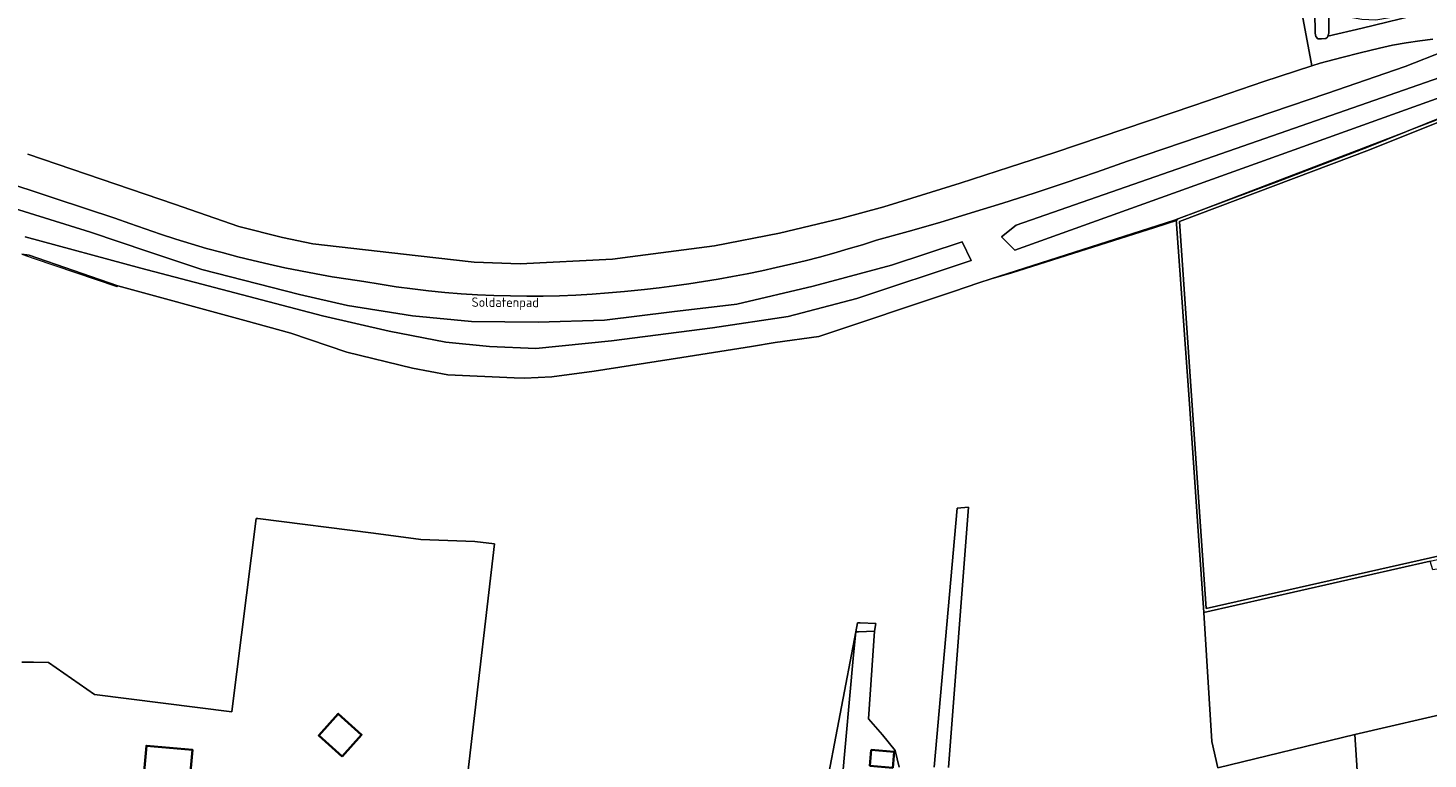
# Model space of a CAD drawing. Extents: x 184422 to 188298, y 343471 to 350189.
# Tile 292 of 513: x 186693 to 186960, y 346906 to 347046. Entities that reach past the tile are written whole.
import ezdxf
from ezdxf.enums import TextEntityAlignment as Align

# ---------------------------------------------------------------- set-up
doc = ezdxf.new("R2010")
doc.units = 0
for name, color, linetype, lineweight in [('B-WA-GR-BOUWLAND_AKKERBOUW-GV', 252, 'Continuous', 13), ('B-WA-GR-GRAS-GV', 252, 'Continuous', 13), ('B-WA-GR-GROENVOORZIENING-GV', 252, 'Continuous', 18), ('B-WA-GR-HAAG-GV', 252, 'Continuous', 13), ('B-WA-IE-TERREINAFSCHEIDING_KUNSTMATIG_HEKWERK-G', 252, 'IE-TERREINAFSCHEIDING-KUNSTMATIG', 18), ('B-WA-OG-TERREIN_ERF-GV', 252, 'Continuous', 18), ('B-WA-OG-TOPOGRAFIE-T18', 252, 'Continuous', 18), ('B-WA-OG-WATER_GREPPEL-GV', 252, 'Continuous', 18), ('B-WE-OG-BEBOUWING-GV', 250, 'Continuous', 35)]:
    doc.layers.add(name, color=color, linetype=linetype, lineweight=lineweight)
doc.styles.add('NLCS-ISO-M1000-T18', font='NLCS-ISO.ttf', dxfattribs={"height": 1.8})
doc.linetypes.add('IE-TERREINAFSCHEIDING-KUNSTMATIG', pattern='A,4,[82,NLCS.SHX,S=0.75,R=90,X=0,Y=0],4,-2', length=10)

msp = doc.modelspace()

# ---------------------------------------------------------------- linework, layer by layer
at = {"layer": 'B-WA-GR-BOUWLAND_AKKERBOUW-GV', "flags": 128}
msp.add_lwpolyline([(186692.606, 347021.455), (186720.576, 347011.898), (186732.911, 347007.64), (186741.197, 347005.517), (186747.028, 347004.319), (186767.093, 347002.038), (186777.837, 347000.816), (186786.604, 347000.511), (186804.244, 347001.381), (186807.579, 347001.815), (186823.688, 347003.925), (186836.088, 347006.334), (186847.826, 347009.149), (186855.995, 347011.412), (186861.382, 347013.012), (186870.569, 347015.901), (186880.035, 347018.926), (186888.644, 347021.753), (186915.225, 347030.708), (186928.542, 347035.335), (186937.754, 347038.287), (186935.493, 347050.19)], dxfattribs=at)
msp.add_lwpolyline([(186692.606, 347021.455), (186720.576, 347011.898), (186732.911, 347007.64), (186741.197, 347005.517), (186747.028, 347004.319), (186767.093, 347002.038), (186777.837, 347000.816), (186786.604, 347000.511), (186804.244, 347001.381), (186807.579, 347001.815), (186823.688, 347003.925), (186836.088, 347006.334), (186847.826, 347009.149), (186855.995, 347011.412), (186861.382, 347013.012), (186870.569, 347015.901), (186880.035, 347018.926), (186888.644, 347021.753), (186915.225, 347030.708), (186928.542, 347035.335), (186937.754, 347038.287), (186935.493, 347050.19)], dxfattribs=at)
msp.add_lwpolyline([(186692.606, 347021.455), (186720.576, 347011.898), (186732.911, 347007.64), (186741.197, 347005.517), (186747.028, 347004.319), (186767.093, 347002.038), (186777.837, 347000.816), (186786.604, 347000.511), (186804.244, 347001.381), (186807.579, 347001.815), (186823.688, 347003.925), (186836.088, 347006.334), (186847.826, 347009.149), (186855.995, 347011.412), (186861.382, 347013.012), (186870.569, 347015.901), (186880.035, 347018.926), (186888.644, 347021.753), (186915.225, 347030.708), (186928.542, 347035.335), (186937.754, 347038.287), (186935.493, 347050.19)], dxfattribs=at)
at = {"layer": 'B-WA-GR-GRAS-GV', "flags": 128}
for points in [[(186940.995, 347048.647), (186940.959, 347044.512), (186940.782, 347043.988), (186947.35, 347045.497), (186959.336, 347048.433), (186959.482, 347048.561), (186959.215, 347048.627), (186949.916, 347047.035), (186947.263, 347047.16), (186944.087, 347047.745), (186943.214, 347049.216), (186941.939, 347050.691), (186939.991, 347051.058), (186940.546, 347050.369), (186940.922, 347049.47)], [(186940.995, 347048.647), (186940.959, 347044.512), (186940.782, 347043.988), (186947.35, 347045.497), (186959.336, 347048.433), (186959.482, 347048.561), (186959.215, 347048.627), (186949.916, 347047.035), (186947.263, 347047.16), (186944.087, 347047.745), (186943.214, 347049.216), (186941.939, 347050.691), (186939.991, 347051.058), (186940.546, 347050.369), (186940.922, 347049.47)], [(186940.995, 347048.647), (186940.959, 347044.512), (186940.782, 347043.988), (186947.35, 347045.497), (186959.336, 347048.433), (186959.482, 347048.561), (186959.215, 347048.627), (186949.916, 347047.035), (186947.263, 347047.16), (186944.087, 347047.745), (186943.214, 347049.216), (186941.939, 347050.691), (186939.991, 347051.058), (186940.546, 347050.369), (186940.922, 347049.47)], [(186967.801, 347038.05), (186881.282, 347007.887), (186878.504, 347005.639), (186881.018, 347003.125), (186968.727, 347034.611), (186970.712, 347036.727), (186970.05, 347037.786)], [(186967.801, 347038.05), (186881.282, 347007.887), (186878.504, 347005.639), (186881.018, 347003.125), (186968.727, 347034.611), (186970.712, 347036.727), (186970.05, 347037.786)], [(186967.801, 347038.05), (186881.282, 347007.887), (186878.504, 347005.639), (186881.018, 347003.125), (186968.727, 347034.611), (186970.712, 347036.727), (186970.05, 347037.786)], [(186983.028, 347035.991), (186948.727, 347022.252), (186912.457, 347008.573), (186917.558, 346934.658), (186968.292, 346946.12), (186970.876, 346946.115), (187019.012, 346957.311), (187016.345, 346963.223), (187015.769, 346962.997)], [(186983.028, 347035.991), (186948.727, 347022.252), (186912.457, 347008.573), (186917.558, 346934.658), (186968.292, 346946.12), (186970.876, 346946.115), (187019.012, 346957.311), (187016.345, 346963.223), (187015.769, 346962.997)], [(186983.028, 347035.991), (186948.727, 347022.252), (186912.457, 347008.573), (186917.558, 346934.658), (186968.292, 346946.12), (186970.876, 346946.115), (187019.012, 346957.311), (187016.345, 346963.223), (187015.769, 346962.997)], [(186982.965, 346945.593), (186960.845, 346942.1), (186960.317, 346943.733), (186917.113, 346933.948), (186918.604, 346909.318), (186919.795, 346904.291), (186945.949, 346910.647), (186965.714, 346915.219), (186964.867, 346921.04), (186983.282, 346925.167), (186982.33, 346930.988), (186985.928, 346931.94)], [(186982.965, 346945.593), (186960.845, 346942.1), (186960.317, 346943.733), (186917.113, 346933.948), (186918.604, 346909.318), (186919.795, 346904.291), (186945.949, 346910.647), (186965.714, 346915.219), (186964.867, 346921.04), (186983.282, 346925.167), (186982.33, 346930.988), (186985.928, 346931.94)], [(186982.965, 346945.593), (186960.845, 346942.1), (186960.317, 346943.733), (186917.113, 346933.948), (186918.604, 346909.318), (186919.795, 346904.291), (186945.949, 346910.647), (186965.714, 346915.219), (186964.867, 346921.04), (186983.282, 346925.167), (186982.33, 346930.988), (186985.928, 346931.94)]]:
    msp.add_lwpolyline(points, close=True, dxfattribs=at)
for points in [[(186686.437, 347016.757), (186697.825, 347012.975), (186709.229, 347009.245), (186712.106, 347008.181), (186715, 347007.156), (186717.909, 347006.171), (186720.834, 347005.226), (186723.772, 347004.321), (186726.723, 347003.457), (186729.687, 347002.634), (186732.662, 347001.852), (186735.647, 347001.111), (186738.642, 347000.412), (186741.647, 346999.755), (186744.659, 346999.139), (186747.678, 346998.566), (186750.703, 346998.035), (186753.734, 346997.546), (186756.769, 346997.1), (186759.841, 346996.585), (186762.924, 346996.122), (186766.017, 346995.712), (186769.119, 346995.355), (186772.229, 346995.05), (186775.345, 346994.799), (186778.465, 346994.602), (186781.589, 346994.458), (186784.715, 346994.368), (186787.842, 346994.331), (186790.968, 346994.349), (186794.092, 346994.419), (186797.212, 346994.544), (186800.327, 346994.721), (186803.436, 346994.952), (186806.538, 346995.236), (186810.339, 346995.607), (186813.151, 346995.925), (186815.961, 346996.279), (186818.767, 346996.669), (186821.569, 346997.096), (186824.366, 346997.559), (186827.158, 346998.058), (186829.944, 346998.593), (186832.722, 346999.163), (186835.493, 346999.77), (186838.256, 347000.412), (186841.01, 347001.089), (186843.755, 347001.802), (186846.489, 347002.549), (186849.212, 347003.332), (186851.923, 347004.149), (186854.622, 347005), (186860.67, 347006.675), (186866.702, 347008.411), (186872.716, 347010.207), (186878.713, 347012.063), (186884.691, 347013.978), (186890.649, 347015.954), (186896.587, 347017.988), (186902.503, 347020.081), (186940.606, 347033.009), (186955.533, 347038.152), (186970.43, 347044.025)], [(186686.437, 347016.757), (186697.825, 347012.975), (186709.229, 347009.245), (186712.106, 347008.181), (186715, 347007.156), (186717.909, 347006.171), (186720.834, 347005.226), (186723.772, 347004.321), (186726.723, 347003.457), (186729.687, 347002.634), (186732.662, 347001.852), (186735.647, 347001.111), (186738.642, 347000.412), (186741.647, 346999.755), (186744.659, 346999.139), (186747.678, 346998.566), (186750.703, 346998.035), (186753.734, 346997.546), (186756.769, 346997.1), (186759.841, 346996.585), (186762.924, 346996.122), (186766.017, 346995.712), (186769.119, 346995.355), (186772.229, 346995.05), (186775.345, 346994.799), (186778.465, 346994.602), (186781.589, 346994.458), (186784.715, 346994.368), (186787.842, 346994.331), (186790.968, 346994.349), (186794.092, 346994.419), (186797.212, 346994.544), (186800.327, 346994.721), (186803.436, 346994.952), (186806.538, 346995.236), (186810.339, 346995.607), (186813.151, 346995.925), (186815.961, 346996.279), (186818.767, 346996.669), (186821.569, 346997.096), (186824.366, 346997.559), (186827.158, 346998.058), (186829.944, 346998.593), (186832.722, 346999.163), (186835.493, 346999.77), (186838.256, 347000.412), (186841.01, 347001.089), (186843.755, 347001.802), (186846.489, 347002.549), (186849.212, 347003.332), (186851.923, 347004.149), (186854.622, 347005), (186860.67, 347006.675), (186866.702, 347008.411), (186872.716, 347010.207), (186878.713, 347012.063), (186884.691, 347013.978), (186890.649, 347015.954), (186896.587, 347017.988), (186902.503, 347020.081), (186940.606, 347033.009), (186955.533, 347038.152), (186970.43, 347044.025)], [(186686.437, 347016.757), (186697.825, 347012.975), (186709.229, 347009.245), (186712.106, 347008.181), (186715, 347007.156), (186717.909, 347006.171), (186720.834, 347005.226), (186723.772, 347004.321), (186726.723, 347003.457), (186729.687, 347002.634), (186732.662, 347001.852), (186735.647, 347001.111), (186738.642, 347000.412), (186741.647, 346999.755), (186744.659, 346999.139), (186747.678, 346998.566), (186750.703, 346998.035), (186753.734, 346997.546), (186756.769, 346997.1), (186759.841, 346996.585), (186762.924, 346996.122), (186766.017, 346995.712), (186769.119, 346995.355), (186772.229, 346995.05), (186775.345, 346994.799), (186778.465, 346994.602), (186781.589, 346994.458), (186784.715, 346994.368), (186787.842, 346994.331), (186790.968, 346994.349), (186794.092, 346994.419), (186797.212, 346994.544), (186800.327, 346994.721), (186803.436, 346994.952), (186806.538, 346995.236), (186810.339, 346995.607), (186813.151, 346995.925), (186815.961, 346996.279), (186818.767, 346996.669), (186821.569, 346997.096), (186824.366, 346997.559), (186827.158, 346998.058), (186829.944, 346998.593), (186832.722, 346999.163), (186835.493, 346999.77), (186838.256, 347000.412), (186841.01, 347001.089), (186843.755, 347001.802), (186846.489, 347002.549), (186849.212, 347003.332), (186851.923, 347004.149), (186854.622, 347005), (186860.67, 347006.675), (186866.702, 347008.411), (186872.716, 347010.207), (186878.713, 347012.063), (186884.691, 347013.978), (186890.649, 347015.954), (186896.587, 347017.988), (186902.503, 347020.081), (186940.606, 347033.009), (186955.533, 347038.152), (186970.43, 347044.025)], [(186960.8, 347043.371), (186958.37, 347043.055), (186955.72, 347042.699), (186953.121, 347042.268), (186950.659, 347041.682), (186946.956, 347040.813), (186943.467, 347039.905), (186939.328, 347038.791), (186937.754, 347038.287), (186928.542, 347035.335), (186915.225, 347030.708), (186888.644, 347021.753), (186880.035, 347018.926), (186870.569, 347015.901), (186861.382, 347013.012), (186855.995, 347011.412), (186847.826, 347009.149), (186836.088, 347006.334), (186823.688, 347003.925), (186807.579, 347001.815), (186804.244, 347001.381), (186786.604, 347000.511), (186777.837, 347000.816), (186767.093, 347002.038), (186747.028, 347004.319), (186741.197, 347005.517), (186732.911, 347007.64), (186720.576, 347011.898), (186692.606, 347021.455)], [(186960.8, 347043.371), (186958.37, 347043.055), (186955.72, 347042.699), (186953.121, 347042.268), (186950.659, 347041.682), (186946.956, 347040.813), (186943.467, 347039.905), (186939.328, 347038.791), (186937.754, 347038.287), (186928.542, 347035.335), (186915.225, 347030.708), (186888.644, 347021.753), (186880.035, 347018.926), (186870.569, 347015.901), (186861.382, 347013.012), (186855.995, 347011.412), (186847.826, 347009.149), (186836.088, 347006.334), (186823.688, 347003.925), (186807.579, 347001.815), (186804.244, 347001.381), (186786.604, 347000.511), (186777.837, 347000.816), (186767.093, 347002.038), (186747.028, 347004.319), (186741.197, 347005.517), (186732.911, 347007.64), (186720.576, 347011.898), (186692.606, 347021.455)], [(186960.8, 347043.371), (186958.37, 347043.055), (186955.72, 347042.699), (186953.121, 347042.268), (186950.659, 347041.682), (186946.956, 347040.813), (186943.467, 347039.905), (186939.328, 347038.791), (186937.754, 347038.287), (186928.542, 347035.335), (186915.225, 347030.708), (186888.644, 347021.753), (186880.035, 347018.926), (186870.569, 347015.901), (186861.382, 347013.012), (186855.995, 347011.412), (186847.826, 347009.149), (186836.088, 347006.334), (186823.688, 347003.925), (186807.579, 347001.815), (186804.244, 347001.381), (186786.604, 347000.511), (186777.837, 347000.816), (186767.093, 347002.038), (186747.028, 347004.319), (186741.197, 347005.517), (186732.911, 347007.64), (186720.576, 347011.898), (186692.606, 347021.455)], [(186948.875, 346865.517), (186945.949, 346910.647), (186919.795, 346904.291), (186918.604, 346909.318), (186917.113, 346933.948), (186916.088, 346948.576), (186914.315, 346974.637), (186911.813, 347008.969), (186911.53, 347008.863), (186876.492, 346997.638), (186874.132, 346996.848), (186869.333, 346995.242), (186843.617, 346986.636), (186835.291, 346985.451), (186830.775, 346984.708), (186817.458, 346982.592), (186800.718, 346980.03), (186792.611, 346978.924), (186787.427, 346978.663), (186785.426, 346978.749), (186772.783, 346979.293), (186766.041, 346980.581), (186753.531, 346983.626), (186742.822, 346987.289), (186734.038, 346989.676), (186709.778, 346996.271), (186692.889, 347002.184), (186691.435, 347002.331)], [(186948.875, 346865.517), (186945.949, 346910.647), (186919.795, 346904.291), (186918.604, 346909.318), (186917.113, 346933.948), (186916.088, 346948.576), (186914.315, 346974.637), (186911.813, 347008.969), (186911.53, 347008.863), (186876.492, 346997.638), (186874.132, 346996.848), (186869.333, 346995.242), (186843.617, 346986.636), (186835.291, 346985.451), (186830.775, 346984.708), (186817.458, 346982.592), (186800.718, 346980.03), (186792.611, 346978.924), (186787.427, 346978.663), (186785.426, 346978.749), (186772.783, 346979.293), (186766.041, 346980.581), (186753.531, 346983.626), (186742.822, 346987.289), (186734.038, 346989.676), (186709.778, 346996.271), (186692.889, 347002.184), (186691.435, 347002.331)], [(186948.875, 346865.517), (186945.949, 346910.647), (186919.795, 346904.291), (186918.604, 346909.318), (186917.113, 346933.948), (186916.088, 346948.576), (186914.315, 346974.637), (186911.813, 347008.969), (186911.53, 347008.863), (186876.492, 346997.638), (186874.132, 346996.848), (186869.333, 346995.242), (186843.617, 346986.636), (186835.291, 346985.451), (186830.775, 346984.708), (186817.458, 346982.592), (186800.718, 346980.03), (186792.611, 346978.924), (186787.427, 346978.663), (186785.426, 346978.749), (186772.783, 346979.293), (186766.041, 346980.581), (186753.531, 346983.626), (186742.822, 346987.289), (186734.038, 346989.676), (186709.778, 346996.271), (186692.889, 347002.184), (186691.435, 347002.331)], [(186691.48, 346924.435), (186693.695, 346924.421), (186696.578, 346924.404), (186705.321, 346918.284), (186731.532, 346914.983), (186731.535, 346915.004), (186736.18, 346951.898), (186736.482, 346951.86), (186758.576, 346949.078), (186767.642, 346947.878), (186777.968, 346947.453), (186781.707, 346947.043), (186772.671, 346869.406)], [(186691.48, 346924.435), (186693.695, 346924.421), (186696.578, 346924.404), (186705.321, 346918.284), (186731.532, 346914.983), (186731.535, 346915.004), (186736.18, 346951.898), (186736.482, 346951.86), (186758.576, 346949.078), (186767.642, 346947.878), (186777.968, 346947.453), (186781.707, 346947.043), (186772.671, 346869.406)], [(186691.48, 346924.435), (186693.695, 346924.421), (186696.578, 346924.404), (186705.321, 346918.284), (186731.532, 346914.983), (186731.535, 346915.004), (186736.18, 346951.898), (186736.482, 346951.86), (186758.576, 346949.078), (186767.642, 346947.878), (186777.968, 346947.453), (186781.707, 346947.043), (186772.671, 346869.406)], [(186865.656, 346904.393), (186870.021, 346953.83), (186872.204, 346954.028), (186868.364, 346904.308)], [(186865.656, 346904.393), (186870.021, 346953.83), (186872.204, 346954.028), (186868.364, 346904.308)], [(186865.656, 346904.393), (186870.021, 346953.83), (186872.204, 346954.028), (186868.364, 346904.308)], [(186844.688, 346898.924), (186850.645, 346930.244), (186850.971, 346931.958), (186851.5, 346931.935), (186854.477, 346931.803), (186854.243, 346930.35), (186853.079, 346913.628), (186855.778, 346910.546), (186858.149, 346907.549), (186858.968, 346904.372)], [(186844.688, 346898.924), (186850.645, 346930.244), (186850.971, 346931.958), (186851.5, 346931.935), (186854.477, 346931.803), (186854.243, 346930.35), (186853.079, 346913.628), (186855.778, 346910.546), (186858.149, 346907.549), (186858.968, 346904.372)], [(186844.688, 346898.924), (186850.645, 346930.244), (186850.971, 346931.958), (186851.5, 346931.935), (186854.477, 346931.803), (186854.243, 346930.35), (186853.079, 346913.628), (186855.778, 346910.546), (186858.149, 346907.549), (186858.968, 346904.372)]]:
    msp.add_lwpolyline(points, dxfattribs=at)
at = {"layer": 'B-WA-GR-GROENVOORZIENING-GV', "flags": 128}
for points in [[(186962.889, 347051.542), (186959.482, 347048.561), (186959.336, 347048.433), (186947.35, 347045.497), (186940.782, 347043.988), (186940.708, 347043.771), (186940.391, 347043.504), (186939.568, 347043.44), (186938.895, 347043.486), (186938.51, 347043.877), (186938.336, 347044.558), (186938.291, 347048.569), (186937.921, 347049.537), (186936.917, 347049.806), (186935.493, 347050.19), (186937.754, 347038.287), (186939.328, 347038.791), (186943.467, 347039.905), (186946.956, 347040.813), (186950.659, 347041.682), (186953.121, 347042.268), (186955.72, 347042.699), (186958.37, 347043.055), (186960.8, 347043.371)], [(186962.889, 347051.542), (186959.482, 347048.561), (186959.336, 347048.433), (186947.35, 347045.497), (186940.782, 347043.988), (186940.708, 347043.771), (186940.391, 347043.504), (186939.568, 347043.44), (186938.895, 347043.486), (186938.51, 347043.877), (186938.336, 347044.558), (186938.291, 347048.569), (186937.921, 347049.537), (186936.917, 347049.806), (186935.493, 347050.19), (186937.754, 347038.287), (186939.328, 347038.791), (186943.467, 347039.905), (186946.956, 347040.813), (186950.659, 347041.682), (186953.121, 347042.268), (186955.72, 347042.699), (186958.37, 347043.055), (186960.8, 347043.371)], [(186962.889, 347051.542), (186959.482, 347048.561), (186959.336, 347048.433), (186947.35, 347045.497), (186940.782, 347043.988), (186940.708, 347043.771), (186940.391, 347043.504), (186939.568, 347043.44), (186938.895, 347043.486), (186938.51, 347043.877), (186938.336, 347044.558), (186938.291, 347048.569), (186937.921, 347049.537), (186936.917, 347049.806), (186935.493, 347050.19), (186937.754, 347038.287), (186939.328, 347038.791), (186943.467, 347039.905), (186946.956, 347040.813), (186950.659, 347041.682), (186953.121, 347042.268), (186955.72, 347042.699), (186958.37, 347043.055), (186960.8, 347043.371)], [(186970.43, 347044.025), (186955.533, 347038.152), (186940.606, 347033.009), (186902.503, 347020.081), (186896.587, 347017.988), (186890.649, 347015.954), (186884.691, 347013.978), (186878.713, 347012.063), (186872.716, 347010.207), (186866.702, 347008.411), (186860.67, 347006.675), (186854.622, 347005), (186851.923, 347004.149), (186849.212, 347003.332), (186846.489, 347002.549), (186843.755, 347001.802), (186841.01, 347001.089), (186838.256, 347000.412), (186835.493, 346999.77), (186832.722, 346999.163), (186829.944, 346998.593), (186827.158, 346998.058), (186824.366, 346997.559), (186821.569, 346997.096), (186818.767, 346996.669), (186815.961, 346996.279), (186813.151, 346995.925), (186810.339, 346995.607), (186806.538, 346995.236), (186803.436, 346994.952), (186800.327, 346994.721), (186797.212, 346994.544), (186794.092, 346994.419), (186790.968, 346994.349), (186787.842, 346994.331), (186784.715, 346994.368), (186781.589, 346994.458), (186778.465, 346994.602), (186775.345, 346994.799), (186772.229, 346995.05), (186769.119, 346995.355), (186766.017, 346995.712), (186762.924, 346996.122), (186759.841, 346996.585), (186756.769, 346997.1), (186753.734, 346997.546), (186750.703, 346998.035), (186747.678, 346998.566), (186744.659, 346999.139), (186741.647, 346999.755), (186738.642, 347000.412), (186735.647, 347001.111), (186732.662, 347001.852), (186729.687, 347002.634), (186726.723, 347003.457), (186723.772, 347004.321), (186720.834, 347005.226), (186717.909, 347006.171), (186715, 347007.156), (186712.106, 347008.181), (186709.229, 347009.245), (186697.825, 347012.975), (186686.437, 347016.757)], [(186970.43, 347044.025), (186955.533, 347038.152), (186940.606, 347033.009), (186902.503, 347020.081), (186896.587, 347017.988), (186890.649, 347015.954), (186884.691, 347013.978), (186878.713, 347012.063), (186872.716, 347010.207), (186866.702, 347008.411), (186860.67, 347006.675), (186854.622, 347005), (186851.923, 347004.149), (186849.212, 347003.332), (186846.489, 347002.549), (186843.755, 347001.802), (186841.01, 347001.089), (186838.256, 347000.412), (186835.493, 346999.77), (186832.722, 346999.163), (186829.944, 346998.593), (186827.158, 346998.058), (186824.366, 346997.559), (186821.569, 346997.096), (186818.767, 346996.669), (186815.961, 346996.279), (186813.151, 346995.925), (186810.339, 346995.607), (186806.538, 346995.236), (186803.436, 346994.952), (186800.327, 346994.721), (186797.212, 346994.544), (186794.092, 346994.419), (186790.968, 346994.349), (186787.842, 346994.331), (186784.715, 346994.368), (186781.589, 346994.458), (186778.465, 346994.602), (186775.345, 346994.799), (186772.229, 346995.05), (186769.119, 346995.355), (186766.017, 346995.712), (186762.924, 346996.122), (186759.841, 346996.585), (186756.769, 346997.1), (186753.734, 346997.546), (186750.703, 346998.035), (186747.678, 346998.566), (186744.659, 346999.139), (186741.647, 346999.755), (186738.642, 347000.412), (186735.647, 347001.111), (186732.662, 347001.852), (186729.687, 347002.634), (186726.723, 347003.457), (186723.772, 347004.321), (186720.834, 347005.226), (186717.909, 347006.171), (186715, 347007.156), (186712.106, 347008.181), (186709.229, 347009.245), (186697.825, 347012.975), (186686.437, 347016.757)], [(186970.43, 347044.025), (186955.533, 347038.152), (186940.606, 347033.009), (186902.503, 347020.081), (186896.587, 347017.988), (186890.649, 347015.954), (186884.691, 347013.978), (186878.713, 347012.063), (186872.716, 347010.207), (186866.702, 347008.411), (186860.67, 347006.675), (186854.622, 347005), (186851.923, 347004.149), (186849.212, 347003.332), (186846.489, 347002.549), (186843.755, 347001.802), (186841.01, 347001.089), (186838.256, 347000.412), (186835.493, 346999.77), (186832.722, 346999.163), (186829.944, 346998.593), (186827.158, 346998.058), (186824.366, 346997.559), (186821.569, 346997.096), (186818.767, 346996.669), (186815.961, 346996.279), (186813.151, 346995.925), (186810.339, 346995.607), (186806.538, 346995.236), (186803.436, 346994.952), (186800.327, 346994.721), (186797.212, 346994.544), (186794.092, 346994.419), (186790.968, 346994.349), (186787.842, 346994.331), (186784.715, 346994.368), (186781.589, 346994.458), (186778.465, 346994.602), (186775.345, 346994.799), (186772.229, 346995.05), (186769.119, 346995.355), (186766.017, 346995.712), (186762.924, 346996.122), (186759.841, 346996.585), (186756.769, 346997.1), (186753.734, 346997.546), (186750.703, 346998.035), (186747.678, 346998.566), (186744.659, 346999.139), (186741.647, 346999.755), (186738.642, 347000.412), (186735.647, 347001.111), (186732.662, 347001.852), (186729.687, 347002.634), (186726.723, 347003.457), (186723.772, 347004.321), (186720.834, 347005.226), (186717.909, 347006.171), (186715, 347007.156), (186712.106, 347008.181), (186709.229, 347009.245), (186697.825, 347012.975), (186686.437, 347016.757)], [(186691.435, 347002.331), (186692.889, 347002.184), (186709.778, 346996.271), (186734.038, 346989.676), (186742.822, 346987.289), (186753.531, 346983.626), (186766.041, 346980.581), (186772.783, 346979.293), (186785.426, 346978.749), (186787.427, 346978.663), (186792.611, 346978.924), (186800.718, 346980.03), (186817.458, 346982.592), (186830.775, 346984.708), (186835.291, 346985.451), (186843.617, 346986.636), (186869.333, 346995.242), (186874.132, 346996.848), (186876.492, 346997.638), (186911.53, 347008.863), (186911.813, 347008.969), (186930.894, 347016.116), (186948.547, 347022.847), (186963.046, 347028.689)], [(186691.435, 347002.331), (186692.889, 347002.184), (186709.778, 346996.271), (186734.038, 346989.676), (186742.822, 346987.289), (186753.531, 346983.626), (186766.041, 346980.581), (186772.783, 346979.293), (186785.426, 346978.749), (186787.427, 346978.663), (186792.611, 346978.924), (186800.718, 346980.03), (186817.458, 346982.592), (186830.775, 346984.708), (186835.291, 346985.451), (186843.617, 346986.636), (186869.333, 346995.242), (186874.132, 346996.848), (186876.492, 346997.638), (186911.53, 347008.863), (186911.813, 347008.969), (186930.894, 347016.116), (186948.547, 347022.847), (186963.046, 347028.689)], [(186691.435, 347002.331), (186692.889, 347002.184), (186709.778, 346996.271), (186734.038, 346989.676), (186742.822, 346987.289), (186753.531, 346983.626), (186766.041, 346980.581), (186772.783, 346979.293), (186785.426, 346978.749), (186787.427, 346978.663), (186792.611, 346978.924), (186800.718, 346980.03), (186817.458, 346982.592), (186830.775, 346984.708), (186835.291, 346985.451), (186843.617, 346986.636), (186869.333, 346995.242), (186874.132, 346996.848), (186876.492, 346997.638), (186911.53, 347008.863), (186911.813, 347008.969), (186930.894, 347016.116), (186948.547, 347022.847), (186963.046, 347028.689)], [(186692.105, 347005.639), (186714.197, 346999.685), (186748.858, 346990.557), (186761.558, 346987.647), (186772.406, 346985.53), (186780.74, 346984.736), (186789.604, 346984.339), (186804.024, 346985.795), (186823.338, 346988.308), (186837.758, 346990.425), (186850.855, 346993.865), (186872.683, 347001.141), (186870.963, 347004.712), (186857.47, 347000.215), (186842.521, 346996.246), (186827.968, 346992.806), (186815.533, 346991.351), (186802.701, 346989.764), (186790.001, 346989.367), (186777.301, 346989.499), (186766.056, 346990.557), (186753.62, 346992.542), (186744.492, 346994.658), (186725.839, 346999.421), (186715.52, 347002.86), (186704.54, 347006.565), (186673.451, 347016.222)], [(186673.451, 347016.222), (186704.54, 347006.565), (186715.52, 347002.86), (186725.839, 346999.421), (186744.492, 346994.658), (186753.62, 346992.542), (186766.056, 346990.557), (186777.301, 346989.499), (186790.001, 346989.367), (186802.701, 346989.764), (186815.533, 346991.351), (186827.968, 346992.806), (186842.521, 346996.246), (186857.47, 347000.215), (186870.963, 347004.712), (186872.683, 347001.141), (186850.855, 346993.865), (186837.758, 346990.425), (186823.338, 346988.308), (186804.024, 346985.795), (186789.604, 346984.339), (186780.74, 346984.736), (186772.406, 346985.53), (186761.558, 346987.647), (186748.858, 346990.557), (186714.197, 346999.685), (186692.105, 347005.639)], [(186692.105, 347005.639), (186714.197, 346999.685), (186748.858, 346990.557), (186761.558, 346987.647), (186772.406, 346985.53), (186780.74, 346984.736), (186789.604, 346984.339), (186804.024, 346985.795), (186823.338, 346988.308), (186837.758, 346990.425), (186850.855, 346993.865), (186872.683, 347001.141), (186870.963, 347004.712), (186857.47, 347000.215), (186842.521, 346996.246), (186827.968, 346992.806), (186815.533, 346991.351), (186802.701, 346989.764), (186790.001, 346989.367), (186777.301, 346989.499), (186766.056, 346990.557), (186753.62, 346992.542), (186744.492, 346994.658), (186725.839, 346999.421), (186715.52, 347002.86), (186704.54, 347006.565), (186673.451, 347016.222)], [(186673.451, 347016.222), (186704.54, 347006.565), (186715.52, 347002.86), (186725.839, 346999.421), (186744.492, 346994.658), (186753.62, 346992.542), (186766.056, 346990.557), (186777.301, 346989.499), (186790.001, 346989.367), (186802.701, 346989.764), (186815.533, 346991.351), (186827.968, 346992.806), (186842.521, 346996.246), (186857.47, 347000.215), (186870.963, 347004.712), (186872.683, 347001.141), (186850.855, 346993.865), (186837.758, 346990.425), (186823.338, 346988.308), (186804.024, 346985.795), (186789.604, 346984.339), (186780.74, 346984.736), (186772.406, 346985.53), (186761.558, 346987.647), (186748.858, 346990.557), (186714.197, 346999.685), (186692.105, 347005.639)], [(186692.105, 347005.639), (186714.197, 346999.685), (186748.858, 346990.557), (186761.558, 346987.647), (186772.406, 346985.53), (186780.74, 346984.736), (186789.604, 346984.339), (186804.024, 346985.795), (186823.338, 346988.308), (186837.758, 346990.425), (186850.855, 346993.865), (186872.683, 347001.141), (186870.963, 347004.712), (186857.47, 347000.215), (186842.521, 346996.246), (186827.968, 346992.806), (186815.533, 346991.351), (186802.701, 346989.764), (186790.001, 346989.367), (186777.301, 346989.499), (186766.056, 346990.557), (186753.62, 346992.542), (186744.492, 346994.658), (186725.839, 346999.421), (186715.52, 347002.86), (186704.54, 347006.565), (186673.451, 347016.222)], [(186673.451, 347016.222), (186704.54, 347006.565), (186715.52, 347002.86), (186725.839, 346999.421), (186744.492, 346994.658), (186753.62, 346992.542), (186766.056, 346990.557), (186777.301, 346989.499), (186790.001, 346989.367), (186802.701, 346989.764), (186815.533, 346991.351), (186827.968, 346992.806), (186842.521, 346996.246), (186857.47, 347000.215), (186870.963, 347004.712), (186872.683, 347001.141), (186850.855, 346993.865), (186837.758, 346990.425), (186823.338, 346988.308), (186804.024, 346985.795), (186789.604, 346984.339), (186780.74, 346984.736), (186772.406, 346985.53), (186761.558, 346987.647), (186748.858, 346990.557), (186714.197, 346999.685), (186692.105, 347005.639)]]:
    msp.add_lwpolyline(points, dxfattribs=at)
for points in [[(186878.504, 347005.639), (186881.282, 347007.887), (186967.801, 347038.05), (186970.05, 347037.786), (186970.712, 347036.727), (186968.727, 347034.611), (186881.018, 347003.125)], [(186878.504, 347005.639), (186881.282, 347007.887), (186967.801, 347038.05), (186970.05, 347037.786), (186970.712, 347036.727), (186968.727, 347034.611), (186881.018, 347003.125)], [(186878.504, 347005.639), (186881.282, 347007.887), (186967.801, 347038.05), (186970.05, 347037.786), (186970.712, 347036.727), (186968.727, 347034.611), (186881.018, 347003.125)], [(186983.236, 347036.613), (186963.046, 347028.689), (186948.547, 347022.847), (186930.894, 347016.116), (186911.813, 347008.969), (186914.315, 346974.637), (186916.088, 346948.576), (186917.113, 346933.948), (186960.317, 346943.733), (186968.16, 346945.509), (186971.114, 346945.612), (187018.693, 346956.513), (187019.296, 346956.681), (187019.012, 346957.311), (186970.876, 346946.115), (186968.292, 346946.12), (186917.558, 346934.658), (186912.457, 347008.573), (186948.727, 347022.252), (186983.028, 347035.991), (187015.769, 346962.997), (187016.345, 346963.223)], [(186983.236, 347036.613), (186963.046, 347028.689), (186948.547, 347022.847), (186930.894, 347016.116), (186911.813, 347008.969), (186914.315, 346974.637), (186916.088, 346948.576), (186917.113, 346933.948), (186960.317, 346943.733), (186968.16, 346945.509), (186971.114, 346945.612), (187018.693, 346956.513), (187019.296, 346956.681), (187019.012, 346957.311), (186970.876, 346946.115), (186968.292, 346946.12), (186917.558, 346934.658), (186912.457, 347008.573), (186948.727, 347022.252), (186983.028, 347035.991), (187015.769, 346962.997), (187016.345, 346963.223)], [(186983.236, 347036.613), (186963.046, 347028.689), (186948.547, 347022.847), (186930.894, 347016.116), (186911.813, 347008.969), (186914.315, 346974.637), (186916.088, 346948.576), (186917.113, 346933.948), (186960.317, 346943.733), (186968.16, 346945.509), (186971.114, 346945.612), (187018.693, 346956.513), (187019.296, 346956.681), (187019.012, 346957.311), (186970.876, 346946.115), (186968.292, 346946.12), (186917.558, 346934.658), (186912.457, 347008.573), (186948.727, 347022.252), (186983.028, 347035.991), (187015.769, 346962.997), (187016.345, 346963.223)], [(186850.246, 346925.861), (186850.645, 346930.244), (186844.688, 346898.924), (186845.459, 346898.917), (186845.671, 346900.928), (186847.999, 346901.14)], [(186850.246, 346925.861), (186850.645, 346930.244), (186844.688, 346898.924), (186845.459, 346898.917), (186845.671, 346900.928), (186847.999, 346901.14)], [(186850.246, 346925.861), (186850.645, 346930.244), (186844.688, 346898.924), (186845.459, 346898.917), (186845.671, 346900.928), (186847.999, 346901.14)], [(186850.645, 346930.244), (186851.154, 346930.259), (186854.243, 346930.35), (186854.477, 346931.803), (186851.5, 346931.935), (186850.971, 346931.958)], [(186850.645, 346930.244), (186851.154, 346930.259), (186854.243, 346930.35), (186854.477, 346931.803), (186851.5, 346931.935), (186850.971, 346931.958)], [(186850.645, 346930.244), (186851.154, 346930.259), (186854.243, 346930.35), (186854.477, 346931.803), (186851.5, 346931.935), (186850.971, 346931.958)]]:
    msp.add_lwpolyline(points, close=True, dxfattribs=at)
at = {"layer": 'B-WA-GR-HAAG-GV', "flags": 128}
msp.add_lwpolyline([(186983.236, 347036.613), (186963.046, 347028.689), (186948.547, 347022.847), (186930.894, 347016.116), (186911.813, 347008.969), (186914.315, 346974.637), (186916.088, 346948.576), (186917.113, 346933.948), (186960.317, 346943.733), (186968.16, 346945.509), (186971.114, 346945.612), (187018.693, 346956.513), (187019.296, 346956.681), (187019.012, 346957.311), (186970.876, 346946.115), (186968.292, 346946.12), (186917.558, 346934.658), (186912.457, 347008.573), (186948.727, 347022.252), (186983.028, 347035.991), (187015.769, 346962.997), (187016.345, 346963.223)], close=True, dxfattribs=at)
msp.add_lwpolyline([(186983.236, 347036.613), (186963.046, 347028.689), (186948.547, 347022.847), (186930.894, 347016.116), (186911.813, 347008.969), (186914.315, 346974.637), (186916.088, 346948.576), (186917.113, 346933.948), (186960.317, 346943.733), (186968.16, 346945.509), (186971.114, 346945.612), (187018.693, 346956.513), (187019.296, 346956.681), (187019.012, 346957.311), (186970.876, 346946.115), (186968.292, 346946.12), (186917.558, 346934.658), (186912.457, 347008.573), (186948.727, 347022.252), (186983.028, 347035.991), (187015.769, 346962.997), (187016.345, 346963.223)], close=True, dxfattribs=at)
msp.add_lwpolyline([(186983.236, 347036.613), (186963.046, 347028.689), (186948.547, 347022.847), (186930.894, 347016.116), (186911.813, 347008.969), (186914.315, 346974.637), (186916.088, 346948.576), (186917.113, 346933.948), (186960.317, 346943.733), (186968.16, 346945.509), (186971.114, 346945.612), (187018.693, 346956.513), (187019.296, 346956.681), (187019.012, 346957.311), (186970.876, 346946.115), (186968.292, 346946.12), (186917.558, 346934.658), (186912.457, 347008.573), (186948.727, 347022.252), (186983.028, 347035.991), (187015.769, 346962.997), (187016.345, 346963.223)], close=True, dxfattribs=at)
at = {"layer": 'B-WA-IE-TERREINAFSCHEIDING_KUNSTMATIG_HEKWERK-G', "flags": 128}
for points in [[(186911.99, 347009.03), (186981.848, 347035.771)], [(186911.99, 347009.03), (186981.848, 347035.771)], [(186911.99, 347009.03), (186981.848, 347035.771)], [(186907.767, 347007.448), (186912.072, 347008.812)], [(186907.767, 347007.448), (186912.072, 347008.812)], [(186907.767, 347007.448), (186912.072, 347008.812)], [(186912.072, 347008.812), (186911.99, 347009.03)], [(186912.072, 347008.812), (186911.99, 347009.03)], [(186912.072, 347008.812), (186911.99, 347009.03)], [(186880.447, 346998.785), (186907.767, 347007.448)], [(186880.447, 346998.785), (186907.767, 347007.448)], [(186880.447, 346998.785), (186907.767, 347007.448)], [(186691.435, 347002.331), (186693.815, 347001.523)], [(186691.435, 347002.331), (186693.815, 347001.523)], [(186691.435, 347002.331), (186693.815, 347001.523)], [(186693.815, 347001.523), (186709.57, 346996.17)], [(186693.815, 347001.523), (186709.57, 346996.17)], [(186693.815, 347001.523), (186709.57, 346996.17)], [(186874.132, 346996.848), (186876.492, 346997.638)], [(186874.132, 346996.848), (186876.492, 346997.638)], [(186874.132, 346996.848), (186876.492, 346997.638)], [(186876.492, 346997.638), (186880.447, 346998.785)], [(186876.492, 346997.638), (186880.447, 346998.785)], [(186876.492, 346997.638), (186880.447, 346998.785)], [(186709.57, 346996.17), (186709.778, 346996.271)], [(186709.57, 346996.17), (186709.778, 346996.271)], [(186709.57, 346996.17), (186709.778, 346996.271)], [(186709.778, 346996.271), (186734.038, 346989.676)], [(186709.778, 346996.271), (186734.038, 346989.676)], [(186709.778, 346996.271), (186734.038, 346989.676)], [(186843.617, 346986.636), (186869.333, 346995.242)], [(186843.617, 346986.636), (186869.333, 346995.242)], [(186843.617, 346986.636), (186869.333, 346995.242)], [(186869.333, 346995.242), (186874.132, 346996.848)], [(186869.333, 346995.242), (186874.132, 346996.848)], [(186869.333, 346995.242), (186874.132, 346996.848)], [(186734.038, 346989.676), (186742.822, 346987.289)], [(186734.038, 346989.676), (186742.822, 346987.289)], [(186734.038, 346989.676), (186742.822, 346987.289)], [(186742.822, 346987.289), (186753.531, 346983.626)], [(186742.822, 346987.289), (186753.531, 346983.626)], [(186742.822, 346987.289), (186753.531, 346983.626)], [(186835.291, 346985.451), (186843.617, 346986.636)], [(186835.291, 346985.451), (186843.617, 346986.636)], [(186835.291, 346985.451), (186843.617, 346986.636)], [(186753.531, 346983.626), (186766.041, 346980.581)], [(186753.531, 346983.626), (186766.041, 346980.581)], [(186753.531, 346983.626), (186766.041, 346980.581)], [(186817.458, 346982.592), (186830.775, 346984.708)], [(186817.458, 346982.592), (186830.775, 346984.708)], [(186817.458, 346982.592), (186830.775, 346984.708)], [(186830.775, 346984.708), (186835.291, 346985.451)], [(186830.775, 346984.708), (186835.291, 346985.451)], [(186830.775, 346984.708), (186835.291, 346985.451)], [(186800.718, 346980.03), (186817.458, 346982.592)], [(186800.718, 346980.03), (186817.458, 346982.592)], [(186800.718, 346980.03), (186817.458, 346982.592)], [(186766.041, 346980.581), (186772.783, 346979.293)], [(186766.041, 346980.581), (186772.783, 346979.293)], [(186766.041, 346980.581), (186772.783, 346979.293)], [(186772.783, 346979.293), (186785.426, 346978.749)], [(186772.783, 346979.293), (186785.426, 346978.749)], [(186772.783, 346979.293), (186785.426, 346978.749)], [(186785.426, 346978.749), (186787.427, 346978.663)], [(186785.426, 346978.749), (186787.427, 346978.663)], [(186785.426, 346978.749), (186787.427, 346978.663)], [(186787.427, 346978.663), (186792.611, 346978.924)], [(186787.427, 346978.663), (186792.611, 346978.924)], [(186787.427, 346978.663), (186792.611, 346978.924)], [(186792.611, 346978.924), (186800.718, 346980.03)], [(186792.611, 346978.924), (186800.718, 346980.03)], [(186792.611, 346978.924), (186800.718, 346980.03)]]:
    msp.add_lwpolyline(points, dxfattribs=at)
at = {"layer": 'B-WA-OG-TERREIN_ERF-GV', "flags": 128}
for points in [[(186772.671, 346869.406), (186781.707, 346947.043), (186777.968, 346947.453), (186767.642, 346947.878), (186758.576, 346949.078), (186736.482, 346951.86), (186736.18, 346951.898), (186731.535, 346915.004), (186731.532, 346914.983), (186705.321, 346918.284), (186696.578, 346924.404), (186693.695, 346924.421), (186691.48, 346924.435)], [(186772.671, 346869.406), (186781.707, 346947.043), (186777.968, 346947.453), (186767.642, 346947.878), (186758.576, 346949.078), (186736.482, 346951.86), (186736.18, 346951.898), (186731.535, 346915.004), (186731.532, 346914.983), (186705.321, 346918.284), (186696.578, 346924.404), (186693.695, 346924.421), (186691.48, 346924.435)], [(186772.671, 346869.406), (186781.707, 346947.043), (186777.968, 346947.453), (186767.642, 346947.878), (186758.576, 346949.078), (186736.482, 346951.86), (186736.18, 346951.898), (186731.535, 346915.004), (186731.532, 346914.983), (186705.321, 346918.284), (186696.578, 346924.404), (186693.695, 346924.421), (186691.48, 346924.435)], [(186868.364, 346904.308), (186872.204, 346954.028), (186870.021, 346953.83), (186865.656, 346904.393)], [(186868.364, 346904.308), (186872.204, 346954.028), (186870.021, 346953.83), (186865.656, 346904.393)], [(186868.364, 346904.308), (186872.204, 346954.028), (186870.021, 346953.83), (186865.656, 346904.393)], [(186858.968, 346904.372), (186858.149, 346907.549), (186855.778, 346910.546), (186853.079, 346913.628), (186854.243, 346930.35), (186851.154, 346930.259), (186850.645, 346930.244), (186850.246, 346925.861), (186847.999, 346901.14)], [(186858.968, 346904.372), (186858.149, 346907.549), (186855.778, 346910.546), (186853.079, 346913.628), (186854.243, 346930.35), (186851.154, 346930.259), (186850.645, 346930.244), (186850.246, 346925.861), (186847.999, 346901.14)], [(186858.968, 346904.372), (186858.149, 346907.549), (186855.778, 346910.546), (186853.079, 346913.628), (186854.243, 346930.35), (186851.154, 346930.259), (186850.645, 346930.244), (186850.246, 346925.861), (186847.999, 346901.14)], [(186984.865, 346879.841), (186978.003, 346910.108), (186977.781, 346911.085), (186976.733, 346917.65), (186965.714, 346915.219), (186945.949, 346910.647), (186948.875, 346865.517)], [(186984.865, 346879.841), (186978.003, 346910.108), (186977.781, 346911.085), (186976.733, 346917.65), (186965.714, 346915.219), (186945.949, 346910.647), (186948.875, 346865.517)], [(186984.865, 346879.841), (186978.003, 346910.108), (186977.781, 346911.085), (186976.733, 346917.65), (186965.714, 346915.219), (186945.949, 346910.647), (186948.875, 346865.517)]]:
    msp.add_lwpolyline(points, dxfattribs=at)
for points in [[(186751.85, 346914.575), (186756.324, 346910.566), (186752.616, 346906.427), (186748.141, 346910.436)], [(186751.85, 346914.575), (186756.324, 346910.566), (186752.616, 346906.427), (186748.141, 346910.436)], [(186751.85, 346914.575), (186756.324, 346910.566), (186752.616, 346906.427), (186748.141, 346910.436)], [(186710.386, 346851.241), (186710.475, 346855.809), (186715.229, 346908.482), (186724.044, 346907.686), (186721.943, 346884.41), (186724.441, 346884.185), (186722.963, 346867.809), (186719.646, 346868.109), (186718.533, 346855.779), (186717.055, 346855.911), (186716.867, 346850.992), (186716.675, 346845.996), (186710.194, 346846.245)], [(186710.386, 346851.241), (186710.475, 346855.809), (186715.229, 346908.482), (186724.044, 346907.686), (186721.943, 346884.41), (186724.441, 346884.185), (186722.963, 346867.809), (186719.646, 346868.109), (186718.533, 346855.779), (186717.055, 346855.911), (186716.867, 346850.992), (186716.675, 346845.996), (186710.194, 346846.245)], [(186710.386, 346851.241), (186710.475, 346855.809), (186715.229, 346908.482), (186724.044, 346907.686), (186721.943, 346884.41), (186724.441, 346884.185), (186722.963, 346867.809), (186719.646, 346868.109), (186718.533, 346855.779), (186717.055, 346855.911), (186716.867, 346850.992), (186716.675, 346845.996), (186710.194, 346846.245)]]:
    msp.add_lwpolyline(points, close=True, dxfattribs=at)
at = {"layer": 'B-WA-OG-WATER_GREPPEL-GV', "flags": 128}
msp.add_lwpolyline([(186938.291, 347048.569), (186938.336, 347044.558), (186938.51, 347043.877), (186938.895, 347043.486), (186939.568, 347043.44), (186940.391, 347043.504), (186940.708, 347043.771), (186940.782, 347043.988), (186940.959, 347044.512), (186940.995, 347048.647)], dxfattribs=at)
msp.add_lwpolyline([(186938.291, 347048.569), (186938.336, 347044.558), (186938.51, 347043.877), (186938.895, 347043.486), (186939.568, 347043.44), (186940.391, 347043.504), (186940.708, 347043.771), (186940.782, 347043.988), (186940.959, 347044.512), (186940.995, 347048.647)], dxfattribs=at)
msp.add_lwpolyline([(186938.291, 347048.569), (186938.336, 347044.558), (186938.51, 347043.877), (186938.895, 347043.486), (186939.568, 347043.44), (186940.391, 347043.504), (186940.708, 347043.771), (186940.782, 347043.988), (186940.959, 347044.512), (186940.995, 347048.647)], dxfattribs=at)
at = {"layer": 'B-WE-OG-BEBOUWING-GV', "flags": 128}
for points in [[(186752.616, 346906.427), (186756.324, 346910.566), (186751.85, 346914.575), (186748.141, 346910.436)], [(186752.616, 346906.427), (186756.324, 346910.566), (186751.85, 346914.575), (186748.141, 346910.436)], [(186752.616, 346906.427), (186756.324, 346910.566), (186751.85, 346914.575), (186748.141, 346910.436)], [(186710.194, 346846.245), (186716.675, 346845.996), (186716.867, 346850.992), (186717.055, 346855.911), (186718.533, 346855.779), (186719.646, 346868.109), (186722.963, 346867.809), (186724.441, 346884.185), (186721.943, 346884.41), (186724.044, 346907.686), (186715.229, 346908.482), (186710.475, 346855.809), (186710.386, 346851.241)], [(186710.194, 346846.245), (186716.675, 346845.996), (186716.867, 346850.992), (186717.055, 346855.911), (186718.533, 346855.779), (186719.646, 346868.109), (186722.963, 346867.809), (186724.441, 346884.185), (186721.943, 346884.41), (186724.044, 346907.686), (186715.229, 346908.482), (186710.475, 346855.809), (186710.386, 346851.241)], [(186710.194, 346846.245), (186716.675, 346845.996), (186716.867, 346850.992), (186717.055, 346855.911), (186718.533, 346855.779), (186719.646, 346868.109), (186722.963, 346867.809), (186724.441, 346884.185), (186721.943, 346884.41), (186724.044, 346907.686), (186715.229, 346908.482), (186710.475, 346855.809), (186710.386, 346851.241)], [(186853.623, 346907.671), (186853.36, 346904.651), (186857.709, 346904.272), (186857.972, 346907.292)], [(186853.623, 346907.671), (186853.36, 346904.651), (186857.709, 346904.272), (186857.972, 346907.292)], [(186853.623, 346907.671), (186853.36, 346904.651), (186857.709, 346904.272), (186857.972, 346907.292)]]:
    msp.add_lwpolyline(points, close=True, dxfattribs=at)

# ---------------------------------------------------------------- texts
at = {"layer": 'B-WA-OG-TOPOGRAFIE-T18', "style": 'NLCS-ISO-M1000-T18'}
msp.add_text('Soldatenpad', height=1.8, rotation=359.7, dxfattribs=at).set_placement((186783.741, 346992.884), align=Align.MIDDLE)
msp.add_text('Soldatenpad', height=1.8, rotation=359.7, dxfattribs=at).set_placement((186783.741, 346992.884), align=Align.MIDDLE)
msp.add_text('Soldatenpad', height=1.8, rotation=359.7, dxfattribs=at).set_placement((186783.741, 346992.884), align=Align.MIDDLE)

doc.saveas('drawing.dxf')
